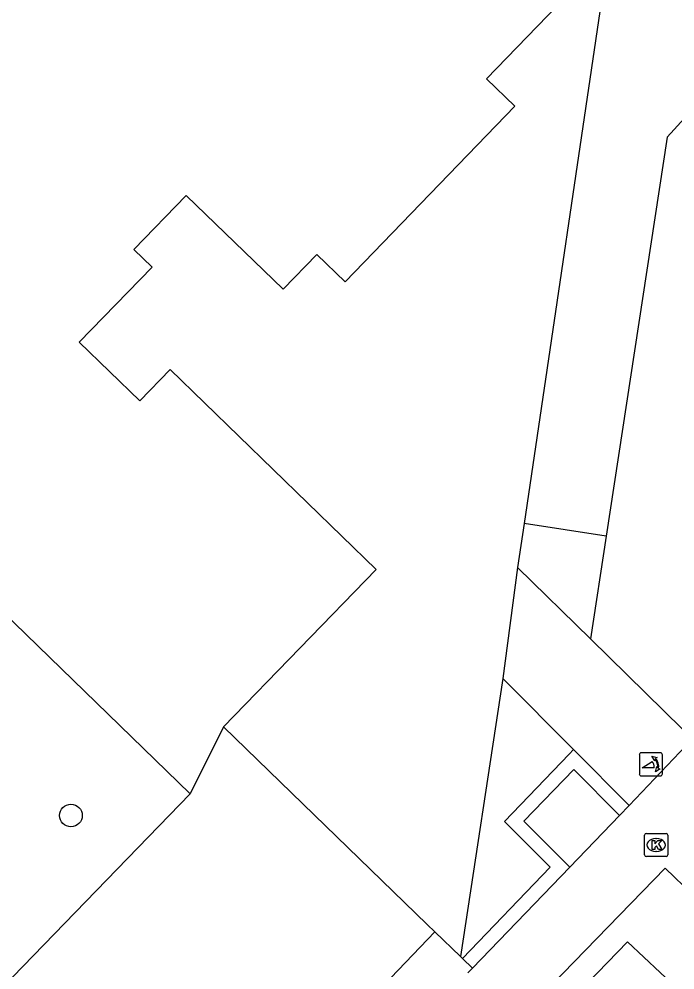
# Model space of a CAD drawing. Extents: x 160356 to 161355, y 381727 to 382845.
# Drawn here: x 160960 to 160988.35, y 382622.54 to 382663.64 of the extents above; entities that cross this region are included whole.
import ezdxf

# ---------------------------------------------------------------- set-up
doc = ezdxf.new("R2010")
doc.units = 0
for name, color, linetype in [('IMGEO_Boom', 7, 'Continuous'), ('IMGEO_Erf', 7, 'Continuous'), ('IMGEO_Groenvoorziening', 7, 'Continuous'), ('IMGEO_Haag', 7, 'Continuous'), ('IMGEO_Hek', 7, 'Continuous'), ('IMGEO_Kolk', 7, 'Continuous'), ('IMGEO_Pand', 7, 'Continuous'), ('IMGEO_Poller', 7, 'Continuous'), ('IMGEO_Rijbaan_lokaal_open', 7, 'Continuous'), ('IMGEO_Voetpad_open', 7, 'Continuous')]:
    doc.layers.add(name, color=color, linetype=linetype)

msp = doc.modelspace()

# ---------------------------------------------------------------- linework, layer by layer
at = {"layer": 'IMGEO_Boom'}
msp.add_circle((160962.25, 382629.22), 0.489, dxfattribs=at)
at = {"layer": 'IMGEO_Erf'}
msp.add_lwpolyline([(160979.077, 382623.119), (160977.971, 382624.193)], dxfattribs=at)
at = {"layer": 'IMGEO_Groenvoorziening'}
for points in [[(160985.484, 382666.51), (160981.834, 382641.836)], [(160991.459, 382662.312), (160988.011, 382658.537), (160985.382, 382641.295)], [(160981.834, 382641.836), (160981.553, 382639.936)], [(160985.382, 382641.295), (160981.834, 382641.836)], [(160985.382, 382641.295), (160984.704, 382636.846)], [(160980.907, 382635.137), (160979.077, 382623.119)], [(160979.164, 382623.034), (160979.077, 382623.119)]]:
    msp.add_lwpolyline(points, dxfattribs=at)
at = {"layer": 'IMGEO_Haag'}
for points in [[(160983.969, 382632.063), (160983.778, 382631.865), (160980.987, 382628.965), (160982.963, 382626.981), (160979.164, 382623.034)], [(160985.952, 382629.222), (160983.976, 382631.206), (160981.826, 382628.972), (160983.803, 382626.989)], [(160979.595, 382622.616), (160979.164, 382623.034)]]:
    msp.add_lwpolyline(points, dxfattribs=at)
at = {"layer": 'IMGEO_Hek'}
for points in [[(160979.077, 382623.119), (160977.971, 382624.193)], [(160979.164, 382623.034), (160979.077, 382623.119)]]:
    msp.add_lwpolyline(points, dxfattribs=at)
at = {"layer": 'IMGEO_Kolk'}
for p, q in [((160987.041, 382627.515), (160987.041, 382628.367)), ((160987.116, 382628.441), (160987.968, 382628.441)), ((160987.529, 382628.221), (160987.554, 382628.221)), ((160988.042, 382628.367), (160988.042, 382627.515)), ((160987.968, 382627.441), (160987.116, 382627.441)), ((160987.552, 382627.661), (160987.527, 382627.661))]:
    msp.add_line(p, q, dxfattribs=at)
for points in [[(160987.041, 382627.515), (160987.041, 382628.367)], [(160987.116, 382628.441), (160987.968, 382628.441)], [(160988.042, 382628.367), (160988.042, 382627.515)], [(160987.362, 382628.141), (160987.485, 382628.141), (160987.485, 382627.99), (160987.615, 382628.141), (160987.779, 382628.141), (160987.633, 382627.99), (160987.786, 382627.741), (160987.634, 382627.741), (160987.549, 382627.905), (160987.485, 382627.838), (160987.485, 382627.741), (160987.362, 382627.741), (160987.362, 382628.141)], [(160987.968, 382627.441), (160987.116, 382627.441)]]:
    msp.add_lwpolyline(points, dxfattribs=at)
for centre, start, end in [((160987.118, 382628.365), 91.552, 178.448), ((160987.118, 382628.365), 91.552, 178.448), ((160987.966, 382628.365), 1.552, 88.448), ((160987.966, 382628.365), 1.552, 88.448), ((160987.118, 382627.517), 181.552, 268.448), ((160987.118, 382627.517), 181.552, 268.448), ((160987.966, 382627.517), 271.552, 358.448), ((160987.966, 382627.517), 271.552, 358.448)]:
    msp.add_arc(centre, 0.0765, start, end, dxfattribs=at)
for centre, major_axis, ratio, start_param, end_param in [((160987.528, 382627.941), (-0.387, 0.002), 0.722429, 4.712389, 7.853982), ((160987.553, 382627.941), (-0.39, 0.002), 0.717154, 1.570796, 4.712389)]:
    msp.add_ellipse(centre, major_axis=major_axis, ratio=ratio, start_param=start_param, end_param=end_param, dxfattribs=at)
at = {"layer": 'IMGEO_Pand'}
for points in [[(160968.845, 382633.054), (160975.442, 382639.846), (160966.538, 382648.493), (160965.221, 382647.137), (160962.607, 382649.675), (160965.757, 382652.919), (160964.973, 382653.68), (160967.233, 382656.017), (160971.424, 382651.965), (160972.882, 382653.465), (160974.104, 382652.284), (160981.432, 382659.872), (160980.209, 382661.053), (160985.484, 382666.51)], [(160949.136, 382637.295), (160952.944, 382641.231), (160953.555, 382640.637), (160956.734, 382643.91), (160959.46, 382641.263), (160957.757, 382639.509), (160967.395, 382630.151)], [(160968.845, 382633.054), (160967.395, 382630.151)], [(160977.971, 382624.193), (160977.64, 382624.513), (160968.845, 382633.054)], [(160967.395, 382630.151), (160958.349, 382620.837), (160966.894, 382612.604), (160977.971, 382624.193)]]:
    msp.add_lwpolyline(points, dxfattribs=at)
at = {"layer": 'IMGEO_Poller'}
for p, q in [((160987.714, 382631.927), (160986.906, 382631.927)), ((160987.714, 382631.927), (160986.906, 382631.927)), ((160986.812, 382631.832), (160986.812, 382631.025)), ((160986.812, 382631.832), (160986.812, 382631.025)), ((160987.808, 382631.025), (160987.808, 382631.832)), ((160987.808, 382631.025), (160987.808, 382631.832)), ((160986.906, 382630.93), (160987.714, 382630.93)), ((160986.906, 382630.93), (160987.714, 382630.93))]:
    msp.add_line(p, q, dxfattribs=at)
for points in [[(160987.447, 382631.283), (160986.934, 382631.283), (160987.364, 382631.558)], [(160987.491, 382631.656), (160987.479, 382631.583), (160987.354, 382631.788)], [(160987.354, 382631.788), (160987.585, 382631.722), (160987.514, 382631.69)], [(160987.507, 382631.111), (160987.573, 382631.342), (160987.603, 382631.274)], [(160987.639, 382631.247), (160987.711, 382631.236), (160987.507, 382631.111)]]:
    msp.add_lwpolyline(points, dxfattribs=at)
for centre, radius, start, end in [((160986.906, 382631.832), 0.0946, 90, 180), ((160986.906, 382631.832), 0.0946, 90, 180), ((160987.714, 382631.832), 0.0946, 0, 90), ((160987.714, 382631.832), 0.0946, 0, 90), ((160987.119, 382631.333), 0.332, 351.3247, 42.4854), ((160987.133, 382631.343), 0.476, 351.7527, 41.1691), ((160987.133, 382631.343), 0.516, 349.3569, 42.2912), ((160986.906, 382631.025), 0.0946, 180, 270), ((160986.906, 382631.025), 0.0946, 180, 270), ((160987.714, 382631.025), 0.0946, 270, 0), ((160987.714, 382631.025), 0.0946, 270, 0)]:
    msp.add_arc(centre, radius, start, end, dxfattribs=at)
at = {"layer": 'IMGEO_Rijbaan_lokaal_open'}
for points in [[(160995.649, 382632.598), (160990.847, 382627.605), (160989.124, 382625.79), (160987.93, 382626.948), (160981.534, 382620.362)], [(160989.106, 382632.528), (160986.368, 382629.654)], [(160986.368, 382629.654), (160985.952, 382629.222)], [(160985.952, 382629.222), (160983.803, 382626.989)], [(160983.803, 382626.989), (160979.595, 382622.616)], [(160979.595, 382622.616), (160979.403, 382622.417)]]:
    msp.add_lwpolyline(points, dxfattribs=at)
at = {"layer": 'IMGEO_Voetpad_open'}
for points in [[(160981.553, 382639.936), (160980.907, 382635.137)], [(160984.704, 382636.846), (160981.553, 382639.936)], [(160988.678, 382632.948), (160984.704, 382636.846)], [(160980.907, 382635.137), (160983.969, 382632.063)], [(160983.969, 382632.063), (160986.368, 382629.654)], [(160964.457, 382600.03), (160963.88, 382600.592), (160986.3, 382623.762), (160989.121, 382621.107)]]:
    msp.add_lwpolyline(points, dxfattribs=at)

doc.saveas('drawing.dxf')
